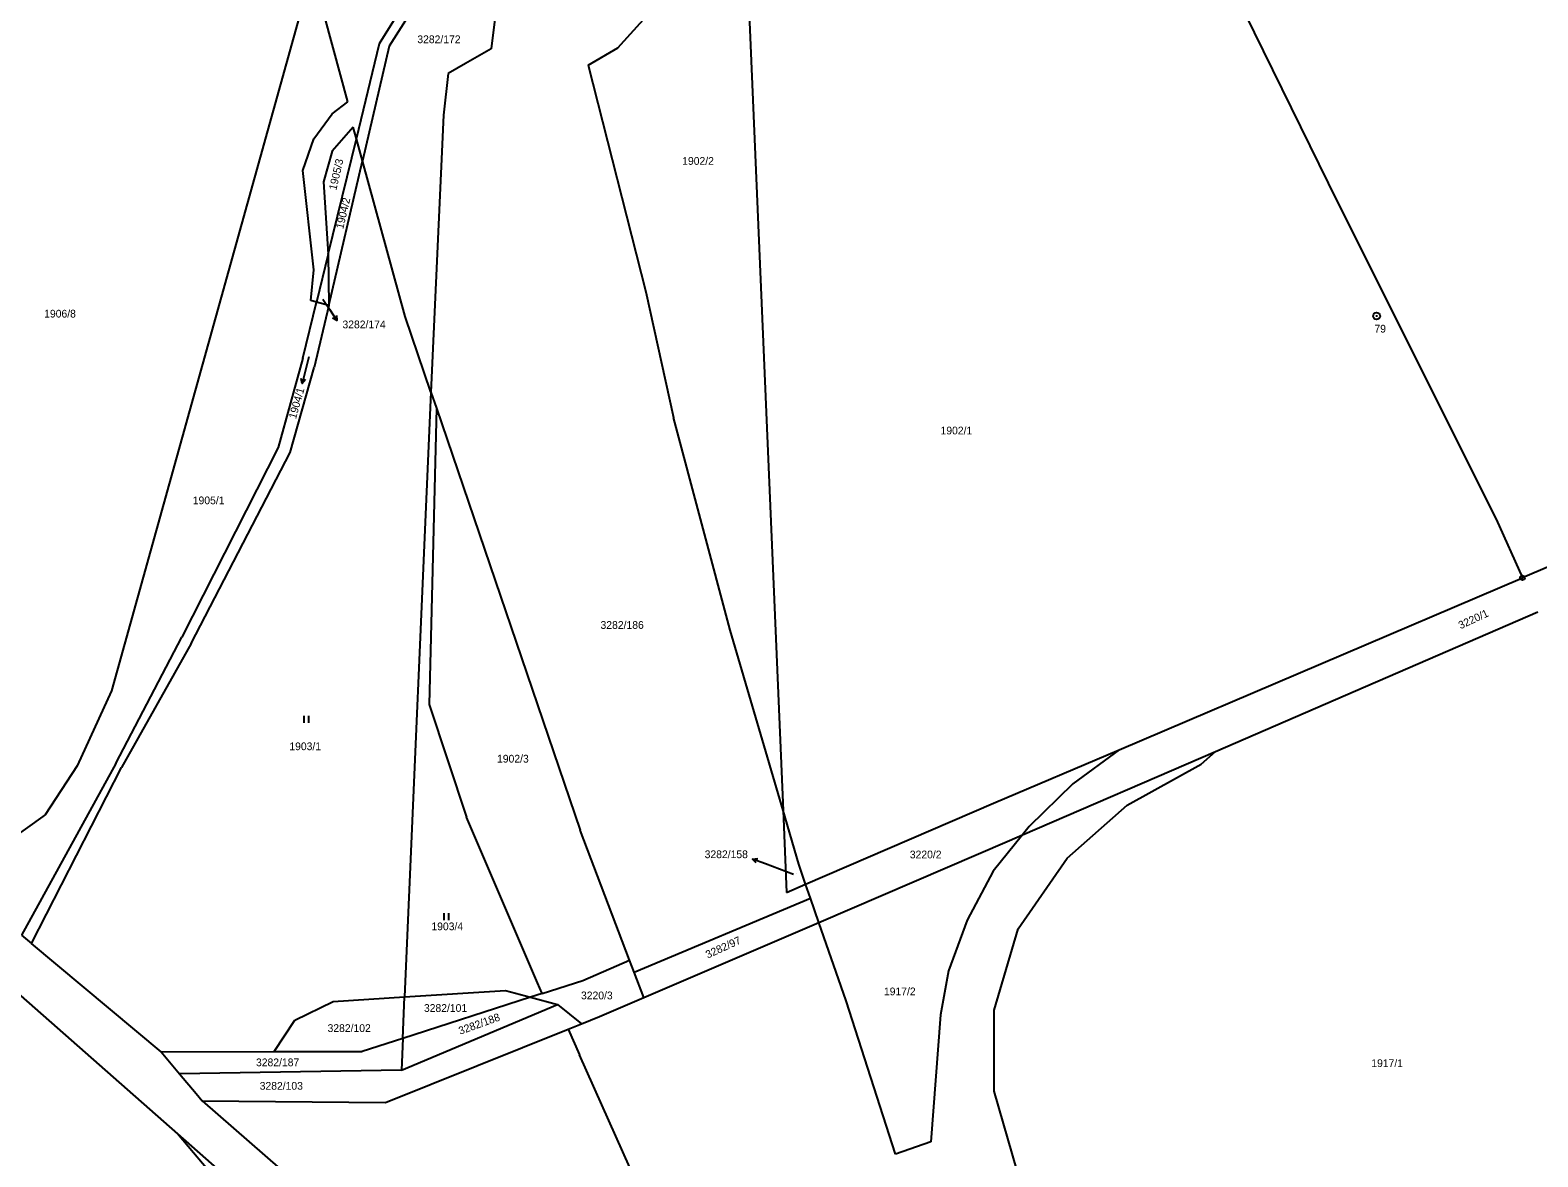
# Model space of a CAD drawing. Extents: x -736345 to -729997, y -1130177 to -1122501.
# Drawn here: x -732004.4 to -731673.6, y -1127615.3 to -1127368 of the extents above; entities that cross this region are included whole.
import ezdxf

# ---------------------------------------------------------------- set-up
doc = ezdxf.new("R2010")
doc.units = 0
for name, color, linetype in [('Vrstva 1', 7, 'Continuous'), ('Vrstva 16', 7, 'Continuous'), ('Vrstva 17', 7, 'Continuous'), ('Vrstva 18', 7, 'Continuous'), ('Vrstva 25', 7, 'Continuous')]:
    doc.layers.add(name, color=color, linetype=linetype)

msp = doc.modelspace()

# ---------------------------------------------------------------- linework, layer by layer
at = {"layer": 'Vrstva 1'}
for points in [[(-731849.62, -1127295.87), (-731839.25, -1127539.35)], [(-731752.15, -1127335.24), (-731717.61, -1127405.83)], [(-731927.78, -1127370.99), (-731911.85, -1127345.38)], [(-731910.46, -1127347.59), (-731925.66, -1127371.54)], [(-731942.55, -1127354.86), (-731986.59, -1127513.04)], [(-731934.75, -1127383.79), (-731941.38, -1127359.18)], [(-731901.78, -1127359.66), (-731903.32, -1127372.13)], [(-731875.5, -1127371.95), (-731869.24, -1127364.96)], [(-731932.87, -1127391.9), (-731927.78, -1127370.99)], [(-731925.66, -1127371.54), (-731931.54, -1127396.76)], [(-731903.32, -1127372.13), (-731908.92, -1127375.37)], [(-731881.97, -1127375.76), (-731875.5, -1127371.95)], [(-731908.92, -1127375.37), (-731912.75, -1127377.58)], [(-731881.97, -1127375.76), (-731869.34, -1127425.45)], [(-731912.75, -1127377.58), (-731913.73, -1127386.69)], [(-731942.22, -1127391.92), (-731938.15, -1127386.38)], [(-731938.15, -1127386.38), (-731934.75, -1127383.79)], [(-731933.58, -1127389.33), (-731938.15, -1127394.63)], [(-731932.87, -1127391.9), (-731933.58, -1127389.33)], [(-731913.73, -1127386.69), (-731916.5, -1127447.5)], [(-731944.59, -1127398.82), (-731942.22, -1127391.92)], [(-731939.03, -1127417.18), (-731932.87, -1127391.9)], [(-731931.54, -1127396.76), (-731932.87, -1127391.9)], [(-731938.15, -1127394.63), (-731940.07, -1127401.3)], [(-731942.22, -1127420.63), (-731944.59, -1127398.82)], [(-731938.94, -1127428.51), (-731931.54, -1127396.76)], [(-731922.17, -1127430.87), (-731931.54, -1127396.76)], [(-731940.07, -1127401.3), (-731939.03, -1127417.18)], [(-731717.61, -1127405.83), (-731682.77, -1127475.4)], [(-731939.03, -1127417.18), (-731941.6, -1127427.75)], [(-731939.03, -1127417.18), (-731938.94, -1127428.51)], [(-731942.88, -1127427.39), (-731942.22, -1127420.63)], [(-731869.34, -1127425.45), (-731863.25, -1127453.08)], [(-731944.59, -1127440.01), (-731941.6, -1127427.75)], [(-731941.6, -1127427.75), (-731942.88, -1127427.39)], [(-731938.94, -1127428.51), (-731942.11, -1127442.09)], [(-731938.94, -1127428.51), (-731941.6, -1127427.75)], [(-731916.5, -1127447.5), (-731922.17, -1127430.87)], [(-731944.59, -1127440.01), (-731950.06, -1127459.65)], [(-731947.39, -1127460.71), (-731942.11, -1127442.09)], [(-731916.5, -1127447.5), (-731922.32, -1127580.22)], [(-731916.5, -1127447.5), (-731915.31, -1127450.99)], [(-731915.31, -1127450.99), (-731916.92, -1127516.07)], [(-731915.31, -1127450.99), (-731883.73, -1127543.62)], [(-731850.83, -1127499.77), (-731863.25, -1127453.08)], [(-731950.06, -1127459.65), (-731971.17, -1127501.26)], [(-731969.09, -1127502.64), (-731947.39, -1127460.71)], [(-731627.13, -1127466.95), (-731677, -1127488.24)], [(-731682.77, -1127475.4), (-731677, -1127488.24)], [(-731765.5, -1127525.97), (-731677, -1127488.24)], [(-731744.35, -1127526.34), (-731673.59, -1127495.71)], [(-731985.62, -1127528.99), (-731971.17, -1127501.26)], [(-731839.25, -1127539.35), (-731850.83, -1127499.77)], [(-731969.09, -1127502.64), (-731984.39, -1127529.85)], [(-731986.59, -1127513.04), (-731994.16, -1127529.5)], [(-731916.92, -1127516.07), (-731908.68, -1127540.75)], [(-731793.06, -1127537.72), (-731765.5, -1127525.97)], [(-731786.7, -1127544.67), (-731744.35, -1127526.34)], [(-731765.5, -1127525.97), (-731775.63, -1127533.45)], [(-731747.51, -1127529.12), (-731744.35, -1127526.34)], [(-731985.62, -1127528.99), (-732006.38, -1127566.65)], [(-732004.17, -1127568.5), (-731984.39, -1127529.85)], [(-731994.16, -1127529.5), (-732001.19, -1127540.28)], [(-731763.7, -1127538.13), (-731747.51, -1127529.12)], [(-731775.63, -1127533.45), (-731785.23, -1127542.85)], [(-731834.28, -1127555.51), (-731793.06, -1127537.72)], [(-731776.89, -1127549.75), (-731763.7, -1127538.13)], [(-732001.19, -1127540.28), (-732013.89, -1127549.34)], [(-731893.1, -1127577.14), (-731908.68, -1127540.75)], [(-731839.25, -1127539.35), (-731838.48, -1127557.33)], [(-731835.81, -1127551.1), (-731839.25, -1127539.35)], [(-731872.92, -1127572.19), (-731883.73, -1127543.62)], [(-731786.7, -1127544.67), (-731793.13, -1127552.62)], [(-731789.54, -1127545.9), (-731786.7, -1127544.67)], [(-731785.23, -1127542.85), (-731786.7, -1127544.67)], [(-731831.38, -1127563.87), (-731789.54, -1127545.9)], [(-731834.28, -1127555.51), (-731835.81, -1127551.1)], [(-731787.68, -1127565.32), (-731776.89, -1127549.75)], [(-731793.13, -1127552.62), (-731798.85, -1127563.37)], [(-731838.48, -1127557.33), (-731834.28, -1127555.51)], [(-731833.22, -1127558.55), (-731834.28, -1127555.51)], [(-731871.92, -1127574.83), (-731833.22, -1127558.55)], [(-731831.38, -1127563.87), (-731833.22, -1127558.55)], [(-731869.82, -1127580.38), (-731831.38, -1127563.87)], [(-731825.41, -1127581.06), (-731831.38, -1127563.87)], [(-731798.85, -1127563.37), (-731802.92, -1127574.51)], [(-732006.38, -1127566.65), (-732004.17, -1127568.5)], [(-731792.92, -1127583.15), (-731787.68, -1127565.32)], [(-731975.68, -1127592.3), (-732004.17, -1127568.5)], [(-731883.19, -1127576.63), (-731872.92, -1127572.19)], [(-731871.92, -1127574.83), (-731872.92, -1127572.19)], [(-731869.82, -1127580.38), (-731871.92, -1127574.83)], [(-731802.92, -1127574.51), (-731804.67, -1127584.2)], [(-732009.58, -1127577.29), (-731972.1, -1127610.29)], [(-731892.1, -1127579.5), (-731893.1, -1127577.14)], [(-731892.1, -1127579.5), (-731883.19, -1127576.63)], [(-731946.39, -1127585.31), (-731937.99, -1127581.21)], [(-731937.99, -1127581.21), (-731922.32, -1127580.22)], [(-731922.7, -1127589.33), (-731922.32, -1127580.22)], [(-731894.64, -1127580.32), (-731922.7, -1127589.33)], [(-731922.32, -1127580.22), (-731900.14, -1127578.83)], [(-731900.14, -1127578.83), (-731894.64, -1127580.32)], [(-731892.1, -1127579.5), (-731894.64, -1127580.32)], [(-731894.64, -1127580.32), (-731888.72, -1127581.92)], [(-731879.49, -1127584.53), (-731869.82, -1127580.38)], [(-731814.55, -1127614.78), (-731825.41, -1127581.06)], [(-731922.98, -1127596.31), (-731888.72, -1127581.92)], [(-731888.72, -1127581.92), (-731883.48, -1127586.14)], [(-731883.48, -1127586.14), (-731879.49, -1127584.53)], [(-731804.67, -1127584.2), (-731806.79, -1127612.06)], [(-731792.91, -1127600.95), (-731792.92, -1127583.15)], [(-731950.88, -1127592.24), (-731946.39, -1127585.31)], [(-731926.44, -1127603.4), (-731886.4, -1127587.31)], [(-731886.4, -1127587.31), (-731883.48, -1127586.14)], [(-731886.4, -1127587.31), (-731883.88, -1127592.96)], [(-731922.7, -1127589.33), (-731931.63, -1127592.2)], [(-731922.7, -1127589.33), (-731922.98, -1127596.31)], [(-731975.68, -1127592.3), (-731950.88, -1127592.24)], [(-731975.68, -1127592.3), (-731971.68, -1127597.09)], [(-731950.88, -1127592.24), (-731931.63, -1127592.2)], [(-731827.81, -1127718.57), (-731883.88, -1127592.96)], [(-731922.98, -1127596.31), (-731971.68, -1127597.09)], [(-731971.68, -1127597.09), (-731968.02, -1127601.47)], [(-731968.02, -1127601.47), (-731966.67, -1127603.08)], [(-731787.86, -1127618.39), (-731792.91, -1127600.95)], [(-731966.67, -1127603.08), (-731926.44, -1127603.4)], [(-731966.67, -1127603.08), (-731949.51, -1127618.07)], [(-731963.14, -1127620.97), (-731972.1, -1127610.29)], [(-731972.1, -1127610.29), (-731958.55, -1127622.23)], [(-731806.79, -1127612.06), (-731814.55, -1127614.78)]]:
    msp.add_lwpolyline(points, dxfattribs=at)
at = {"layer": 'Vrstva 16'}
for points in [[(-731940.26, -1127427.06), (-731938.78, -1127429.28)], [(-731836.98, -1127553.34), (-731843.11, -1127551.04)]]:
    msp.add_lwpolyline(points, dxfattribs=at)
at = {"layer": 'Vrstva 25'}
for points in [[(-731938.78, -1127429.28), (-731937.12, -1127431.778)], [(-731937.257, -1127430.669), (-731937.12, -1127431.778), (-731938.09, -1127431.222)], [(-731943.28, -1127439.771), (-731944.74, -1127445.589)], [(-731944.012, -1127444.741), (-731944.74, -1127445.589), (-731944.982, -1127444.497)], [(-731944.297, -1127520.055), (-731944.297, -1127518.555)], [(-731943.263, -1127520.055), (-731943.263, -1127518.555)], [(-731845.158, -1127550.805), (-731845.918, -1127549.985), (-731844.806, -1127549.869)], [(-731843.11, -1127551.04), (-731845.918, -1127549.985)], [(-731913.587, -1127563.365), (-731913.587, -1127561.865)], [(-731912.553, -1127563.365), (-731912.553, -1127561.865)]]:
    msp.add_lwpolyline(points, dxfattribs=at)
for centre, radius in [((-731708.99, -1127430.79), 0.75), ((-731708.99, -1127430.79), 0.032), ((-731677, -1127488.24), 0.5), ((-731677, -1127488.24), 0.032)]:
    msp.add_circle(centre, radius, dxfattribs=at)

# ---------------------------------------------------------------- texts
at = {"layer": 'Vrstva 16'}
for s, p in [('3282/174', (-731935.92, -1127433.48)), ('3282/158', (-731856.438, -1127549.78))]:
    msp.add_text(s, height=1.7, dxfattribs=at).set_placement(p)
at = {"layer": 'Vrstva 17'}
msp.add_text('79', height=1.7, dxfattribs=at).set_placement((-731709.47, -1127434.42))
at = {"layer": 'Vrstva 18'}
for s, height, p in [('3282/172', 1.7, (-731919.49, -1127370.9)), ('1902/2', 1.7, (-731861.37, -1127397.6)), ('1906/8', 1.7, (-732001.37, -1127431.12)), ('3282/174', 0.1, (-731940.06, -1127426.86)), ('1902/1', 1.7, (-731804.68, -1127456.77)), ('1905/1', 1.7, (-731968.76, -1127472.1)), ('3282/186', 1.7, (-731879.29, -1127499.45)), ('1903/1', 1.7, (-731947.57, -1127526.08)), ('1902/3', 1.7, (-731902, -1127528.8)), ('3220/2', 1.7, (-731811.42, -1127549.82)), ('3282/158', 0.1, (-731836.78, -1127553.14)), ('1903/4', 1.7, (-731916.4, -1127565.6)), ('1917/2', 1.7, (-731817.1, -1127579.88)), ('3220/3', 1.7, (-731883.58, -1127580.76)), ('3282/101', 1.7, (-731918.04, -1127583.52)), ('3282/102', 1.7, (-731939.19, -1127587.93)), ('3282/187', 1.7, (-731954.89, -1127595.45)), ('1917/1', 1.7, (-731710.16, -1127595.63)), ('3282/103', 1.7, (-731954.08, -1127600.6))]:
    msp.add_text(s, height=height, dxfattribs=at).set_placement(p)
for s, rotation, p in [('1905/3', 76.80061, (-731937.279, -1127403.28)), ('1904/2', 76.80061, (-731935.759, -1127411.79)), ('1904/1', 74.20059, (-731946.127, -1127453.474)), ('3220/1', 24.9002, (-731690.573, -1127499.555)), ('3282/97', 24.60019, (-731855.762, -1127571.835)), ('3282/188', 19.80016, (-731910.09, -1127588.555))]:
    msp.add_text(s, height=1.7, rotation=rotation, dxfattribs=at).set_placement(p)

doc.saveas('drawing.dxf')
